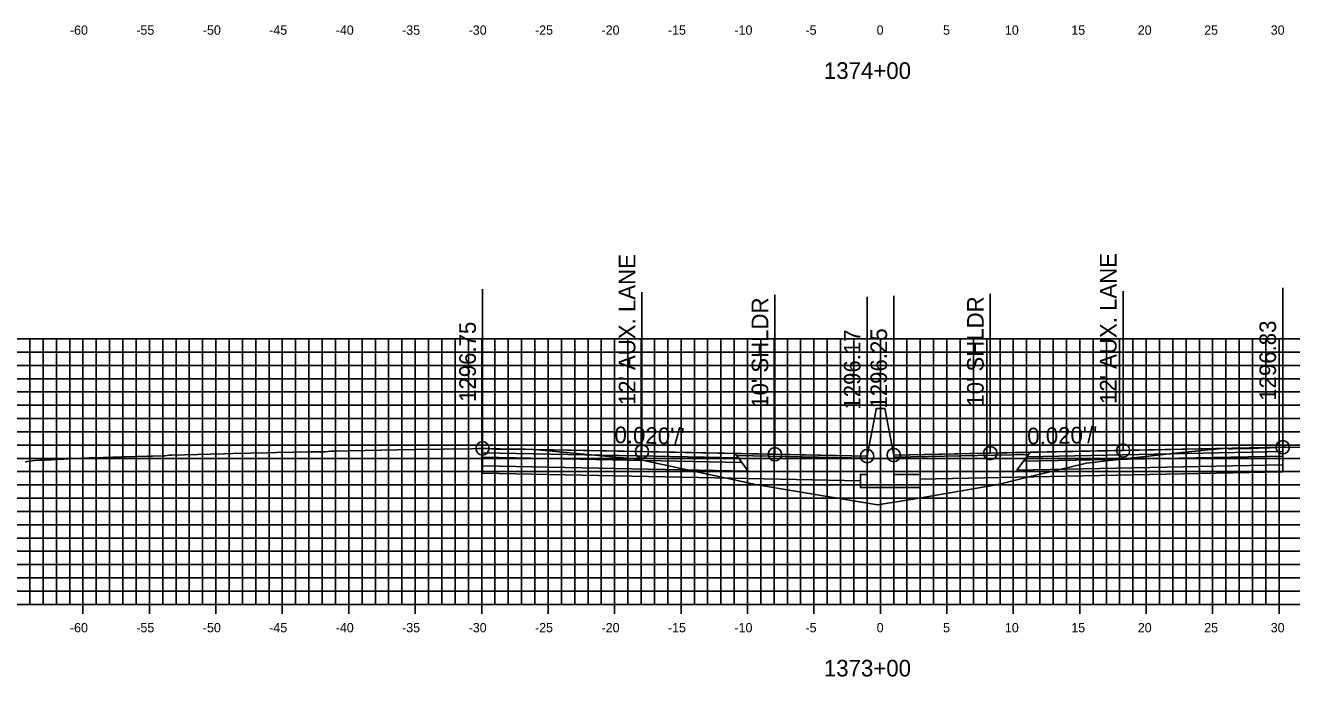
# Model space of a CAD drawing. Extents: x 674939 to 678919, y 750652 to 765176.
# Drawn here: x 678674.2 to 678769.5, y 754717.1 to 754766.2 of the extents above; entities that cross this region are included whole.
import ezdxf

# ---------------------------------------------------------------- set-up
doc = ezdxf.new("R2010")
doc.units = 0
for name, color, linetype in [('R_Alt Surface', 7, 'Continuous'), ('R_Axis', 7, 'Continuous'), ('R_Axis Annot', 7, 'Continuous'), ('R_Exist Surface', 7, 'Continuous'), ('R_Fin Surface', 7, 'Continuous'), ('R_Grid', 7, 'Continuous'), ('R_No Plot', 7, 'Continuous'), ('R_Proposed Road', 7, 'Continuous'), ('R_Xsect Elev', 7, 'Continuous'), ('R_Xsect Slope', 7, 'Continuous')]:
    doc.layers.add(name, color=color, linetype=linetype)

msp = doc.modelspace()

# ---------------------------------------------------------------- linework, layer by layer
at = {"layer": 'R_Alt Surface'}
for points in [[(678708.595, 754733.969), (678708.595, 754733.639), (678728.095, 754733.249), (678727.845, 754733.584)], [(678708.595, 754733.639), (678708.595, 754732.979), (678728.595, 754732.579), (678728.095, 754733.249)], [(678768.802, 754733.724), (678768.802, 754733.064), (678748.802, 754732.664), (678749.302, 754733.334)], [(678768.802, 754734.054), (678768.802, 754733.724), (678749.302, 754733.334), (678749.552, 754733.669)]]:
    msp.add_lwpolyline(points, close=True, dxfattribs=at)
for points in [[(678708.595, 754732.979), (678708.595, 754732.439), (678728.595, 754732.039), (678737.033, 754731.87)], [(678768.802, 754733.064), (678768.802, 754732.524), (678748.802, 754732.124), (678741.533, 754731.979)]]:
    msp.add_lwpolyline(points, dxfattribs=at)
at = {"layer": 'R_Axis'}
for p, q in [((678678.533, 754721.851), (678678.533, 754723.251)), ((678683.533, 754721.851), (678683.533, 754723.251)), ((678688.533, 754721.851), (678688.533, 754723.251)), ((678693.533, 754721.851), (678693.533, 754723.251)), ((678698.533, 754721.851), (678698.533, 754723.251)), ((678703.533, 754721.851), (678703.533, 754723.251)), ((678708.533, 754721.851), (678708.533, 754723.251)), ((678713.533, 754721.851), (678713.533, 754723.251)), ((678718.533, 754721.851), (678718.533, 754723.251)), ((678723.533, 754721.851), (678723.533, 754723.251)), ((678728.533, 754721.851), (678728.533, 754723.251)), ((678733.533, 754721.851), (678733.533, 754723.251)), ((678738.533, 754721.851), (678738.533, 754723.251)), ((678743.533, 754721.851), (678743.533, 754723.251)), ((678748.533, 754721.851), (678748.533, 754723.251)), ((678753.533, 754721.851), (678753.533, 754723.251)), ((678758.533, 754721.851), (678758.533, 754723.251)), ((678763.533, 754721.851), (678763.533, 754723.251)), ((678768.533, 754721.851), (678768.533, 754723.251)), ((678638.533, 754722.551), (678838.533, 754722.551))]:
    msp.add_line(p, q, dxfattribs=at)
at = {"layer": 'R_Exist Surface'}
msp.add_lwpolyline([(678674.172, 754733.3), (678674.897, 754733.382), (678675.282, 754733.405), (678675.667, 754733.418), (678679.003, 754733.581), (678679.293, 754733.588), (678680.777, 754733.643), (678683.388, 754733.715), (678683.772, 754733.717), (678684.498, 754733.735), (678684.684, 754733.748), (678685.042, 754733.781), (678685.119, 754733.788), (678685.207, 754733.795), (678688.11, 754733.867), (678689.153, 754733.893), (678689.811, 754733.914), (678692.423, 754733.975), (678693.082, 754733.984), (678695.695, 754734.032), (678696.353, 754734.043), (678696.463, 754734.042), (678696.753, 754734.038), (678697.189, 754734.08), (678697.462, 754734.098), (678698.558, 754734.119), (678702.189, 754734.183), (678703.558, 754734.207), (678707.77, 754734.278), (678708.27, 754734.289), (678708.595, 754734.299), (678708.643, 754734.3), (678708.753, 754734.303), (678708.972, 754734.289), (678709.553, 754734.253), (678710.046, 754734.253), (678711.499, 754734.243), (678711.817, 754734.236), (678712.507, 754734.221), (678717.578, 754733.736), (678720.246, 754733.48), (678727.877, 754731.864), (678729.144, 754731.59), (678730.924, 754731.288), (678738.311, 754730.038), (678740.997, 754730.487), (678747.394, 754731.592), (678749.693, 754732.161), (678754.047, 754733.187), (678755.774, 754733.377), (678760.736, 754733.943), (678763.2, 754734.187), (678764.594, 754734.306), (678764.721, 754734.273), (678765.013, 754734.273), (678766.41, 754734.304), (678767.579, 754734.337), (678767.833, 754734.336), (678768.725, 754734.381), (678768.802, 754734.384), (678768.925, 754734.391), (678769.067, 754734.397), (678770.717, 754734.363)], dxfattribs=at)
at = {"layer": 'R_Fin Surface'}
for points in [[(678768.802, 754734.384), (678756.802, 754734.144), (678746.802, 754733.944), (678739.533, 754733.799)], [(678737.533, 754733.72), (678730.595, 754733.859), (678720.595, 754734.059), (678708.595, 754734.299)]]:
    msp.add_lwpolyline(points, dxfattribs=at)
for points in [[(678768.802, 754734.384), (678768.802, 754734.054), (678749.552, 754733.669), (678749.802, 754734.004)], [(678708.595, 754734.299), (678708.595, 754733.969), (678727.845, 754733.584), (678727.595, 754733.919)], [(678727.595, 754733.919), (678737.533, 754733.72), (678737.537, 754733.562), (678727.715, 754733.759)], [(678749.683, 754733.845), (678739.533, 754733.642), (678739.533, 754733.799), (678749.802, 754734.004)]]:
    msp.add_lwpolyline(points, close=True, dxfattribs=at)
at = {"layer": 'R_Grid'}
for p, q in [((678638.533, 754742.551), (678838.533, 754742.551)), ((678674.533, 754722.551), (678674.533, 754742.551)), ((678675.533, 754722.551), (678675.533, 754742.551)), ((678676.533, 754722.551), (678676.533, 754742.551)), ((678677.533, 754722.551), (678677.533, 754742.551)), ((678678.533, 754722.551), (678678.533, 754742.551)), ((678679.533, 754722.551), (678679.533, 754742.551)), ((678680.533, 754722.551), (678680.533, 754742.551)), ((678681.533, 754722.551), (678681.533, 754742.551)), ((678682.533, 754722.551), (678682.533, 754742.551)), ((678683.533, 754722.551), (678683.533, 754742.551)), ((678684.533, 754722.551), (678684.533, 754742.551)), ((678685.533, 754722.551), (678685.533, 754742.551)), ((678686.533, 754722.551), (678686.533, 754742.551)), ((678687.533, 754722.551), (678687.533, 754742.551)), ((678688.533, 754722.551), (678688.533, 754742.551)), ((678689.533, 754722.551), (678689.533, 754742.551)), ((678690.533, 754722.551), (678690.533, 754742.551)), ((678691.533, 754722.551), (678691.533, 754742.551)), ((678692.533, 754722.551), (678692.533, 754742.551)), ((678693.533, 754722.551), (678693.533, 754742.551)), ((678694.533, 754722.551), (678694.533, 754742.551)), ((678695.533, 754722.551), (678695.533, 754742.551)), ((678696.533, 754722.551), (678696.533, 754742.551)), ((678697.533, 754722.551), (678697.533, 754742.551)), ((678698.533, 754722.551), (678698.533, 754742.551)), ((678699.533, 754722.551), (678699.533, 754742.551)), ((678700.533, 754722.551), (678700.533, 754742.551)), ((678701.533, 754722.551), (678701.533, 754742.551)), ((678702.533, 754722.551), (678702.533, 754742.551)), ((678703.533, 754722.551), (678703.533, 754742.551)), ((678704.533, 754722.551), (678704.533, 754742.551)), ((678705.533, 754722.551), (678705.533, 754742.551)), ((678706.533, 754722.551), (678706.533, 754742.551)), ((678707.533, 754722.551), (678707.533, 754742.551)), ((678708.533, 754722.551), (678708.533, 754742.551)), ((678709.533, 754722.551), (678709.533, 754742.551)), ((678710.533, 754722.551), (678710.533, 754742.551)), ((678711.533, 754722.551), (678711.533, 754742.551)), ((678712.533, 754722.551), (678712.533, 754742.551)), ((678713.533, 754722.551), (678713.533, 754742.551)), ((678714.533, 754722.551), (678714.533, 754742.551)), ((678715.533, 754722.551), (678715.533, 754742.551)), ((678716.533, 754722.551), (678716.533, 754742.551)), ((678717.533, 754722.551), (678717.533, 754742.551)), ((678718.533, 754722.551), (678718.533, 754742.551)), ((678719.533, 754722.551), (678719.533, 754742.551)), ((678720.533, 754722.551), (678720.533, 754742.551)), ((678721.533, 754722.551), (678721.533, 754742.551)), ((678722.533, 754722.551), (678722.533, 754742.551)), ((678723.533, 754722.551), (678723.533, 754742.551)), ((678724.533, 754722.551), (678724.533, 754742.551)), ((678725.533, 754722.551), (678725.533, 754742.551)), ((678726.533, 754722.551), (678726.533, 754742.551)), ((678727.533, 754722.551), (678727.533, 754742.551)), ((678728.533, 754722.551), (678728.533, 754742.551)), ((678729.533, 754722.551), (678729.533, 754742.551)), ((678730.533, 754722.551), (678730.533, 754742.551)), ((678731.533, 754722.551), (678731.533, 754742.551)), ((678732.533, 754722.551), (678732.533, 754742.551)), ((678733.533, 754722.551), (678733.533, 754742.551)), ((678734.533, 754722.551), (678734.533, 754742.551)), ((678735.533, 754722.551), (678735.533, 754742.551)), ((678736.533, 754722.551), (678736.533, 754742.551)), ((678737.533, 754722.551), (678737.533, 754742.551)), ((678738.533, 754722.551), (678738.533, 754742.551)), ((678739.533, 754722.551), (678739.533, 754742.551)), ((678740.533, 754722.551), (678740.533, 754742.551)), ((678741.533, 754722.551), (678741.533, 754742.551)), ((678742.533, 754722.551), (678742.533, 754742.551)), ((678743.533, 754722.551), (678743.533, 754742.551)), ((678744.533, 754722.551), (678744.533, 754742.551)), ((678745.533, 754722.551), (678745.533, 754742.551)), ((678746.533, 754722.551), (678746.533, 754742.551)), ((678747.533, 754722.551), (678747.533, 754742.551)), ((678748.533, 754722.551), (678748.533, 754742.551)), ((678749.533, 754722.551), (678749.533, 754742.551)), ((678750.533, 754722.551), (678750.533, 754742.551)), ((678751.533, 754722.551), (678751.533, 754742.551)), ((678752.533, 754722.551), (678752.533, 754742.551)), ((678753.533, 754722.551), (678753.533, 754742.551)), ((678754.533, 754722.551), (678754.533, 754742.551)), ((678755.533, 754722.551), (678755.533, 754742.551)), ((678756.533, 754722.551), (678756.533, 754742.551)), ((678757.533, 754722.551), (678757.533, 754742.551)), ((678758.533, 754722.551), (678758.533, 754742.551)), ((678759.533, 754722.551), (678759.533, 754742.551)), ((678760.533, 754722.551), (678760.533, 754742.551)), ((678761.533, 754722.551), (678761.533, 754742.551)), ((678762.533, 754722.551), (678762.533, 754742.551)), ((678763.533, 754722.551), (678763.533, 754742.551)), ((678764.533, 754722.551), (678764.533, 754742.551)), ((678765.533, 754722.551), (678765.533, 754742.551)), ((678766.533, 754722.551), (678766.533, 754742.551)), ((678767.533, 754722.551), (678767.533, 754742.551)), ((678768.533, 754722.551), (678768.533, 754742.551)), ((678638.533, 754741.551), (678838.533, 754741.551)), ((678638.533, 754740.551), (678838.533, 754740.551)), ((678638.533, 754739.551), (678838.533, 754739.551)), ((678638.533, 754738.551), (678838.533, 754738.551)), ((678638.533, 754737.551), (678838.533, 754737.551)), ((678638.533, 754736.551), (678838.533, 754736.551)), ((678638.533, 754735.551), (678838.533, 754735.551)), ((678638.533, 754734.551), (678838.533, 754734.551)), ((678638.533, 754733.551), (678838.533, 754733.551)), ((678638.533, 754732.551), (678838.533, 754732.551)), ((678638.533, 754731.551), (678838.533, 754731.551)), ((678638.533, 754730.551), (678838.533, 754730.551)), ((678638.533, 754729.551), (678838.533, 754729.551)), ((678638.533, 754728.551), (678838.533, 754728.551)), ((678638.533, 754727.551), (678838.533, 754727.551)), ((678638.533, 754726.551), (678838.533, 754726.551)), ((678638.533, 754725.551), (678838.533, 754725.551)), ((678638.533, 754724.551), (678838.533, 754724.551)), ((678638.533, 754723.551), (678838.533, 754723.551)), ((678638.533, 754722.551), (678838.533, 754722.551))]:
    msp.add_line(p, q, dxfattribs=at)
at = {"layer": 'R_No Plot'}
for centre in [(678708.595, 754734.299), (678720.595, 754734.059), (678746.802, 754733.944), (678756.802, 754734.144), (678768.802, 754734.384), (678730.595, 754733.859), (678737.533, 754733.72), (678739.533, 754733.799)]:
    msp.add_circle(centre, 0.5, dxfattribs=at)
at = {"layer": 'R_Proposed Road'}
for points in [[(678738.863, 754737.299), (678738.863, 754737.299), (678738.203, 754737.299), (678738.203, 754737.22)], [(678738.863, 754737.299), (678739.533, 754733.799)], [(678738.203, 754737.22), (678737.533, 754733.72)], [(678737.533, 754733.72), (678737.533, 754732.345), (678737.033, 754732.345), (678737.033, 754731.345), (678741.533, 754731.345), (678741.533, 754732.345), (678739.533, 754732.345), (678739.533, 754733.799)]]:
    msp.add_lwpolyline(points, dxfattribs=at)
at = {"layer": 'R_Xsect Elev'}
for p, q in [((678708.595, 754734.299), (678708.595, 754746.299)), ((678720.595, 754734.059), (678720.595, 754746.059)), ((678730.595, 754733.859), (678730.595, 754745.859)), ((678746.802, 754733.944), (678746.802, 754745.944)), ((678756.802, 754734.144), (678756.802, 754746.144)), ((678768.802, 754734.384), (678768.802, 754746.384)), ((678737.533, 754733.72), (678737.533, 754745.72)), ((678739.533, 754733.799), (678739.533, 754745.799))]:
    msp.add_line(p, q, dxfattribs=at)

# ---------------------------------------------------------------- texts
at = {"layer": 'R_Axis Annot'}
for s, height, p in [('-60', 0.7, (678677.552, 754765.451)), ('-55', 0.7, (678682.546, 754765.451)), ('-50', 0.7, (678687.552, 754765.451)), ('-45', 0.7, (678692.546, 754765.451)), ('-40', 0.7, (678697.552, 754765.451)), ('-35', 0.7, (678702.546, 754765.451)), ('-30', 0.7, (678707.552, 754765.451)), ('-25', 0.7, (678712.546, 754765.451)), ('-20', 0.7, (678717.552, 754765.451)), ('-15', 0.7, (678722.546, 754765.451)), ('-10', 0.7, (678727.552, 754765.451)), ('-5', 0.7, (678732.896, 754765.451)), ('0', 0.7, (678738.252, 754765.451)), ('5', 0.7, (678743.246, 754765.451)), ('10', 0.7, (678747.902, 754765.451)), ('15', 0.7, (678752.896, 754765.451)), ('20', 0.7, (678757.902, 754765.451)), ('25', 0.7, (678762.896, 754765.451)), ('30', 0.7, (678767.902, 754765.451)), ('1374+00', 1.25, (678734.281, 754762.126)), ('-60', 0.7, (678677.552, 754720.451)), ('-55', 0.7, (678682.546, 754720.451)), ('-50', 0.7, (678687.552, 754720.451)), ('-45', 0.7, (678692.546, 754720.451)), ('-40', 0.7, (678697.552, 754720.451)), ('-35', 0.7, (678702.546, 754720.451)), ('-30', 0.7, (678707.552, 754720.451)), ('-25', 0.7, (678712.546, 754720.451)), ('-20', 0.7, (678717.552, 754720.451)), ('-15', 0.7, (678722.546, 754720.451)), ('-10', 0.7, (678727.552, 754720.451)), ('-5', 0.7, (678732.896, 754720.451)), ('0', 0.7, (678738.252, 754720.451)), ('5', 0.7, (678743.246, 754720.451)), ('10', 0.7, (678747.902, 754720.451)), ('15', 0.7, (678752.896, 754720.451)), ('20', 0.7, (678757.902, 754720.451)), ('25', 0.7, (678762.896, 754720.451)), ('30', 0.7, (678767.902, 754720.451)), ('1373+00', 1.25, (678734.281, 754717.126))]:
    msp.add_text(s, height=height, dxfattribs=at).set_placement(p)
at = {"layer": 'R_Xsect Elev'}
for s, p in [("12' AUX. LANE", (678720.095, 754737.559)), ("12' AUX. LANE", (678756.302, 754737.644)), ("10' SHLDR", (678730.095, 754737.359)), ("10' SHLDR", (678746.302, 754737.444)), ('1296.75', (678708.095, 754737.799)), ('1296.17', (678737.033, 754737.22)), ('1296.25', (678739.033, 754737.299)), ('1296.83', (678768.302, 754737.884))]:
    msp.add_text(s, height=1.25, rotation=90, dxfattribs=at).set_placement(p)
at = {"layer": 'R_Xsect Slope'}
for rotation, p in [(358.85424, (678718.514, 754734.7)), (1.14576, (678749.594, 754734.6))]:
    msp.add_text("0.020'/'", height=1.25, rotation=rotation, dxfattribs=at).set_placement(p)

doc.saveas('drawing.dxf')
